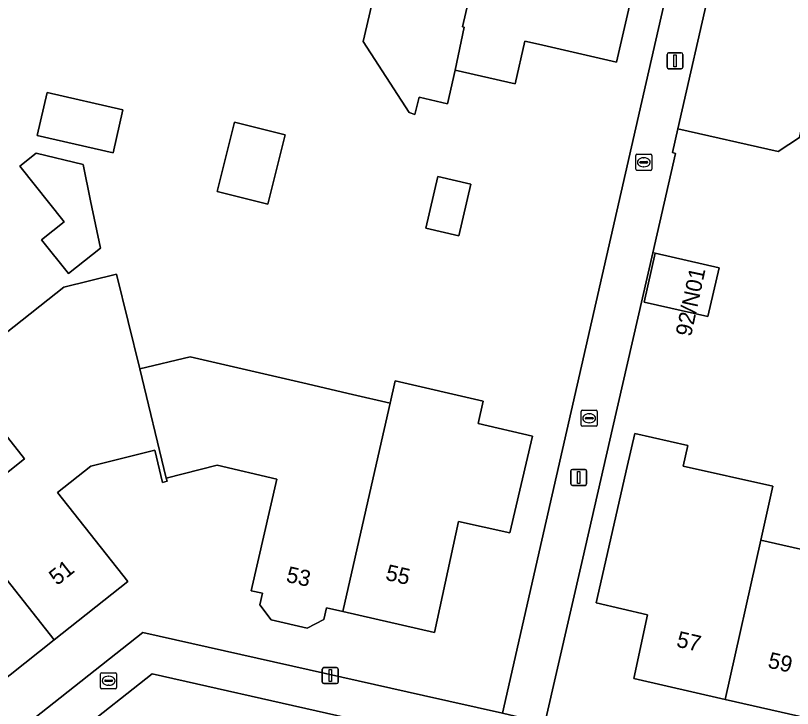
# Model space of a CAD drawing. Extents: x 159626 to 160723, y 388173 to 389416.
# Drawn here: x 160184.07 to 160232.48, y 388664.1 to 388707.29 of the extents above; entities that cross this region are included whole.
import ezdxf

# ---------------------------------------------------------------- set-up
doc = ezdxf.new("R2010")
doc.units = 0
for name, color, linetype in [('IMGEO_Brandkraan', 7, 'Continuous'), ('IMGEO_Erf', 7, 'Continuous'), ('IMGEO_Kolk', 7, 'Continuous'), ('IMGEO_Lichtmast', 7, 'Continuous'), ('IMGEO_Muur', 7, 'Continuous'), ('IMGEO_Pand', 7, 'Continuous'), ('IMGEO_Pand_nummerreeks', 7, 'Continuous'), ('IMGEO_Rijbaan_lokaal_open', 7, 'Continuous'), ('IMGEO_Voetpad_open', 7, 'Continuous')]:
    doc.layers.add(name, color=color, linetype=linetype)

msp = doc.modelspace()

# ---------------------------------------------------------------- linework, layer by layer
at = {"layer": 'IMGEO_Brandkraan'}
for p, q in [((160189.365, 388665.397), (160189.365, 388666.249)), ((160189.44, 388666.323), (160190.292, 388666.323)), ((160190.366, 388666.249), (160190.366, 388665.397)), ((160189.624, 388665.817), (160189.624, 388665.829)), ((160190.062, 388665.78), (160189.664, 388665.78)), ((160189.667, 388665.866), (160190.065, 388665.866)), ((160189.853, 388666.103), (160189.878, 388666.103)), ((160190.108, 388665.829), (160190.108, 388665.817)), ((160190.292, 388665.323), (160189.44, 388665.323)), ((160189.876, 388665.543), (160189.851, 388665.543))]:
    msp.add_line(p, q, dxfattribs=at)
for points in [[(160189.365, 388665.397), (160189.365, 388666.249)], [(160189.44, 388666.323), (160190.292, 388666.323)], [(160190.366, 388666.249), (160190.366, 388665.397)], [(160190.292, 388665.323), (160189.44, 388665.323)]]:
    msp.add_lwpolyline(points, dxfattribs=at)
for centre, radius, start, end in [((160189.442, 388666.247), 0.0765, 91.552, 178.448), ((160189.442, 388666.247), 0.0765, 91.552, 178.448), ((160190.29, 388666.247), 0.0765, 1.552, 88.448), ((160190.29, 388666.247), 0.0765, 1.552, 88.448), ((160189.664, 388665.826), 0.0403, 85.8775, 175.7526), ((160189.661, 388665.816), 0.0366, 178.938, 274.7102), ((160190.065, 388665.823), 0.043, 264.8664, 352.4533), ((160190.069, 388665.828), 0.0386, 1.7309, 96.639), ((160189.442, 388665.399), 0.0765, 181.552, 268.448), ((160189.442, 388665.399), 0.0765, 181.552, 268.448), ((160190.29, 388665.399), 0.0765, 271.552, 358.448), ((160190.29, 388665.399), 0.0765, 271.552, 358.448)]:
    msp.add_arc(centre, radius, start, end, dxfattribs=at)
for centre, major_axis, ratio, start_param, end_param in [((160189.852, 388665.823), (-0.387, 0.002), 0.722429, 4.712389, 7.853982), ((160189.877, 388665.823), (-0.39, 0.002), 0.717154, 1.570796, 4.712389)]:
    msp.add_ellipse(centre, major_axis=major_axis, ratio=ratio, start_param=start_param, end_param=end_param, dxfattribs=at)
at = {"layer": 'IMGEO_Erf'}
for points in [[(160223.367, 388703.114), (160224.3, 388707.209), (160227.072, 388719.379), (160183.407, 388729.319), (160181.681, 388729.655), (160179.863, 388729.928)], [(160223.525, 388713.137), (160221.525, 388704.392), (160216.651, 388705.507), (160215.813, 388705.698), (160215.202, 388703.03), (160211.459, 388703.887), (160210.98, 388701.792), (160209.218, 388702.195), (160208.943, 388701.124), (160208.592, 388701.238), (160205.731, 388705.666), (160206.239, 388707.888)], [(160129.548, 388619.513), (160148.891, 388634.816), (160151.458, 388636.871), (160173.259, 388654.04), (160191.992, 388668.837), (160209.49, 388664.912), (160214.412, 388663.806), (160216.868, 388674.586), (160223.367, 388703.114)], [(160232.916, 388699.692), (160231.578, 388698.805), (160225.341, 388700.225), (160225.004, 388698.744), (160225.194, 388698.701), (160223.772, 388692.499), (160221.263, 388681.555), (160219.408, 388673.465), (160217.052, 388663.19), (160217.738, 388663.033), (160308.833, 388642.18)], [(160180.288, 388676.212), (160184.636, 388679.653), (160180.363, 388685.053), (160187.079, 388690.367), (160190.366, 388691.168), (160191.806, 388685.26), (160194.948, 388686.026), (160201.961, 388684.396), (160205.072, 388683.673), (160207.406, 388683.131), (160207.721, 388684.525), (160213.216, 388683.249), (160212.892, 388681.855), (160216.278, 388681.068), (160214.876, 388675.037), (160211.68, 388675.76), (160210.166, 388668.826), (160204.464, 388670.132), (160203.441, 388670.366), (160203.274, 388669.635), (160202.23, 388669.105), (160200.003, 388669.616), (160199.295, 388670.558), (160199.46, 388671.278), (160198.758, 388671.439), (160200.341, 388678.395), (160196.628, 388679.266), (160193.462, 388678.46), (160193.511, 388678.261), (160193.234, 388678.185), (160192.74, 388680.189), (160188.756, 388679.203), (160186.674, 388677.55), (160191.072, 388672.005), (160186.483, 388668.375), (160181.891, 388664.743)], [(160233.98, 388663.36), (160228.29, 388664.664), (160222.59, 388665.97), (160223.44, 388669.93), (160220.24, 388670.68), (160222.18, 388679.17), (160222.652, 388681.237), (160225.96, 388680.481), (160225.668, 388679.203), (160231.266, 388677.947), (160230.518, 388674.594), (160233.894, 388673.823)]]:
    msp.add_lwpolyline(points, dxfattribs=at)
for points in [[(160185.425, 388699.816), (160186.035, 388702.486), (160190.76, 388701.405), (160190.15, 388698.736)], [(160196.626, 388696.316), (160197.705, 388700.642), (160200.867, 388699.853), (160199.789, 388695.528)], [(160184.337, 388697.902), (160185.357, 388698.71), (160188.275, 388698.006), (160188.737, 388695.733), (160189.369, 388692.79), (160187.365, 388691.202), (160185.689, 388693.318), (160187.089, 388694.427)], [(160210.378, 388697.248), (160212.43, 388696.778), (160211.694, 388693.56), (160209.642, 388694.029)], [(160227.205, 388688.538), (160223.231, 388689.418), (160223.929, 388692.471), (160227.914, 388691.566)]]:
    msp.add_lwpolyline(points, close=True, dxfattribs=at)
at = {"layer": 'IMGEO_Kolk'}
for p, q in [((160222.713, 388697.715), (160222.713, 388698.567)), ((160222.788, 388698.641), (160223.64, 388698.641)), ((160223.714, 388698.567), (160223.714, 388697.715)), ((160222.972, 388698.135), (160222.972, 388698.147)), ((160223.41, 388698.098), (160223.012, 388698.098)), ((160223.015, 388698.184), (160223.413, 388698.184)), ((160223.201, 388698.421), (160223.226, 388698.421)), ((160223.456, 388698.147), (160223.456, 388698.135)), ((160223.64, 388697.641), (160222.788, 388697.641)), ((160223.224, 388697.861), (160223.199, 388697.861)), ((160219.314, 388681.76), (160219.314, 388682.612)), ((160219.389, 388682.686), (160220.241, 388682.686)), ((160220.315, 388682.612), (160220.315, 388681.76)), ((160219.573, 388682.18), (160219.573, 388682.192)), ((160220.011, 388682.143), (160219.613, 388682.143)), ((160219.616, 388682.229), (160220.014, 388682.229)), ((160219.802, 388682.466), (160219.827, 388682.466)), ((160220.057, 388682.192), (160220.057, 388682.18)), ((160220.241, 388681.686), (160219.389, 388681.686)), ((160219.825, 388681.906), (160219.8, 388681.906))]:
    msp.add_line(p, q, dxfattribs=at)
for points in [[(160222.713, 388697.715), (160222.713, 388698.567)], [(160222.788, 388698.641), (160223.64, 388698.641)], [(160223.714, 388698.567), (160223.714, 388697.715)], [(160223.64, 388697.641), (160222.788, 388697.641)], [(160219.314, 388681.76), (160219.314, 388682.612)], [(160219.389, 388682.686), (160220.241, 388682.686)], [(160220.315, 388682.612), (160220.315, 388681.76)], [(160220.241, 388681.686), (160219.389, 388681.686)]]:
    msp.add_lwpolyline(points, dxfattribs=at)
for centre, radius, start, end in [((160222.79, 388698.565), 0.0765, 91.552, 178.448), ((160222.79, 388698.565), 0.0765, 91.552, 178.448), ((160223.638, 388698.565), 0.0765, 1.552, 88.448), ((160223.638, 388698.565), 0.0765, 1.552, 88.448), ((160223.012, 388698.144), 0.0403, 85.8775, 175.7526), ((160223.009, 388698.134), 0.0366, 178.938, 274.7102), ((160223.413, 388698.141), 0.043, 264.8664, 352.4533), ((160223.417, 388698.146), 0.0386, 1.7309, 96.639), ((160222.79, 388697.717), 0.0765, 181.552, 268.448), ((160222.79, 388697.717), 0.0765, 181.552, 268.448), ((160223.638, 388697.717), 0.0765, 271.552, 358.448), ((160223.638, 388697.717), 0.0765, 271.552, 358.448), ((160219.391, 388682.61), 0.0765, 91.552, 178.448), ((160219.391, 388682.61), 0.0765, 91.552, 178.448), ((160220.239, 388682.61), 0.0765, 1.552, 88.448), ((160220.239, 388682.61), 0.0765, 1.552, 88.448), ((160219.613, 388682.189), 0.0403, 85.8775, 175.7526), ((160219.61, 388682.179), 0.0366, 178.938, 274.7102), ((160220.014, 388682.186), 0.043, 264.8664, 352.4533), ((160220.018, 388682.191), 0.0386, 1.7309, 96.639), ((160219.391, 388681.762), 0.0765, 181.552, 268.448), ((160219.391, 388681.762), 0.0765, 181.552, 268.448), ((160220.239, 388681.762), 0.0765, 271.552, 358.448), ((160220.239, 388681.762), 0.0765, 271.552, 358.448)]:
    msp.add_arc(centre, radius, start, end, dxfattribs=at)
for centre, major_axis, ratio, start_param, end_param in [((160223.2, 388698.141), (-0.387, 0.002), 0.722429, 4.712389, 7.853982), ((160223.225, 388698.141), (-0.39, 0.002), 0.717154, 1.570796, 4.712389), ((160219.801, 388682.186), (-0.387, 0.002), 0.722429, 4.712389, 7.853982), ((160219.826, 388682.186), (-0.39, 0.002), 0.717154, 1.570796, 4.712389)]:
    msp.add_ellipse(centre, major_axis=major_axis, ratio=ratio, start_param=start_param, end_param=end_param, dxfattribs=at)
at = {"layer": 'IMGEO_Lichtmast'}
for p, q in [((160224.662, 388704.072), (160224.662, 388704.872)), ((160224.662, 388704.872), (160224.662, 388704.072)), ((160224.762, 388704.972), (160225.552, 388704.972)), ((160225.552, 388704.972), (160224.762, 388704.972)), ((160225.652, 388704.872), (160225.652, 388704.072)), ((160225.652, 388704.072), (160225.652, 388704.872)), ((160225.552, 388703.972), (160224.762, 388703.972)), ((160224.762, 388703.972), (160225.552, 388703.972)), ((160218.663, 388678.101), (160218.663, 388678.901)), ((160218.663, 388678.901), (160218.663, 388678.101)), ((160218.763, 388679.001), (160219.553, 388679.001)), ((160219.553, 388679.001), (160218.763, 388679.001)), ((160219.653, 388678.901), (160219.653, 388678.101)), ((160219.653, 388678.101), (160219.653, 388678.901)), ((160219.553, 388678.001), (160218.763, 388678.001)), ((160218.763, 388678.001), (160219.553, 388678.001)), ((160203.283, 388666.645), (160204.073, 388666.645)), ((160204.073, 388666.645), (160203.283, 388666.645)), ((160203.183, 388665.745), (160203.183, 388666.545)), ((160203.183, 388666.545), (160203.183, 388665.745)), ((160204.173, 388666.545), (160204.173, 388665.745)), ((160204.173, 388665.745), (160204.173, 388666.545)), ((160204.073, 388665.645), (160203.283, 388665.645)), ((160203.283, 388665.645), (160204.073, 388665.645))]:
    msp.add_line(p, q, dxfattribs=at)
for points in [[(160225.082, 388704.847), (160225.232, 388704.847), (160225.232, 388704.097), (160225.082, 388704.097), (160225.082, 388704.847)], [(160219.083, 388678.876), (160219.233, 388678.876), (160219.233, 388678.126), (160219.083, 388678.126), (160219.083, 388678.876)], [(160203.603, 388666.52), (160203.753, 388666.52), (160203.753, 388665.77), (160203.603, 388665.77), (160203.603, 388666.52)]]:
    msp.add_lwpolyline(points, dxfattribs=at)
for centre, start, end in [((160224.762, 388704.872), 90, 180), ((160224.762, 388704.872), 90, 180), ((160225.552, 388704.872), 0, 90), ((160225.552, 388704.872), 360, 90), ((160224.762, 388704.072), 180, 270), ((160224.762, 388704.072), 180, 270), ((160225.552, 388704.072), 270, 0), ((160225.552, 388704.072), 270, 0), ((160218.763, 388678.901), 90, 180), ((160218.763, 388678.901), 90, 180), ((160219.553, 388678.901), 0, 90), ((160219.553, 388678.901), 360, 90), ((160218.763, 388678.101), 180, 270), ((160218.763, 388678.101), 180, 270), ((160219.553, 388678.101), 270, 0), ((160219.553, 388678.101), 270, 0), ((160203.283, 388666.545), 90, 180), ((160203.283, 388666.545), 90, 180), ((160204.073, 388666.545), 0, 90), ((160204.073, 388666.545), 360, 90), ((160203.283, 388665.745), 180, 270), ((160203.283, 388665.745), 180, 270), ((160204.073, 388665.745), 270, 0), ((160204.073, 388665.745), 270, 0)]:
    msp.add_arc(centre, 0.1, start, end, dxfattribs=at)
at = {"layer": 'IMGEO_Muur'}
for points in [[(160223.367, 388703.114), (160224.3, 388707.209)], [(160216.868, 388674.586), (160223.367, 388703.114)], [(160223.772, 388692.499), (160225.194, 388698.701)], [(160223.929, 388692.471), (160223.772, 388692.499)], [(160221.263, 388681.555), (160219.408, 388673.465)]]:
    msp.add_lwpolyline(points, dxfattribs=at)
at = {"layer": 'IMGEO_Pand'}
for points in [[(160213.45, 388713.222), (160210.078, 388713.984), (160210.553, 388716.084), (160211.309, 388719.424), (160205.232, 388720.803), (160204.479, 388717.507), (160203.99, 388715.368), (160203.012, 388711.086), (160203.159, 388711.052), (160206.774, 388710.226), (160206.239, 388707.888), (160205.731, 388705.666), (160208.592, 388701.238), (160208.943, 388701.124), (160209.218, 388702.195), (160210.98, 388701.792), (160211.459, 388703.887), (160212.026, 388706.564), (160211.928, 388706.586)], [(160223.525, 388713.137), (160223.244, 388713.208), (160222.739, 388711.12), (160219.569, 388711.883), (160220.025, 388713.963), (160220.785, 388717.266), (160214.697, 388718.656), (160213.931, 388715.318), (160213.45, 388713.222), (160211.928, 388706.586), (160212.026, 388706.564), (160211.459, 388703.887), (160215.202, 388703.03), (160215.813, 388705.698), (160216.651, 388705.507), (160221.525, 388704.392)], [(160239.411, 388712.521), (160233.69, 388713.83), (160232.796, 388709.901), (160232.392, 388708.126), (160227.4, 388709.263), (160225.341, 388700.225), (160231.578, 388698.805), (160232.916, 388699.692), (160233.152, 388700.775), (160233.73, 388703.316), (160237.101, 388702.549)], [(160190.76, 388701.405), (160186.035, 388702.486), (160185.425, 388699.816), (160190.15, 388698.736)], [(160200.867, 388699.853), (160197.705, 388700.642), (160196.626, 388696.316), (160199.789, 388695.528)], [(160188.275, 388698.006), (160185.357, 388698.71), (160184.337, 388697.902), (160187.089, 388694.427), (160185.689, 388693.318), (160187.365, 388691.202), (160189.369, 388692.79), (160188.737, 388695.733)], [(160211.694, 388693.56), (160212.43, 388696.778), (160210.378, 388697.248), (160209.642, 388694.029)], [(160227.205, 388688.538), (160227.914, 388691.566), (160223.929, 388692.471), (160223.231, 388689.418)], [(160193.462, 388678.46), (160191.806, 388685.26), (160190.366, 388691.168), (160187.079, 388690.367), (160180.363, 388685.053), (160184.636, 388679.653), (160180.288, 388676.212), (160186.483, 388668.375), (160191.072, 388672.005), (160186.674, 388677.55), (160188.756, 388679.203), (160192.74, 388680.189), (160193.234, 388678.185), (160193.511, 388678.261)], [(160207.406, 388683.131), (160205.072, 388683.673), (160201.961, 388684.396), (160194.948, 388686.026), (160191.806, 388685.26), (160193.462, 388678.46), (160196.628, 388679.266), (160200.341, 388678.395), (160198.758, 388671.439), (160199.46, 388671.278), (160199.295, 388670.558), (160200.003, 388669.616), (160202.23, 388669.105), (160203.274, 388669.635), (160203.441, 388670.366), (160204.464, 388670.132), (160206.662, 388679.837)], [(160216.278, 388681.068), (160212.892, 388681.855), (160213.216, 388683.249), (160207.721, 388684.525), (160207.406, 388683.131), (160206.662, 388679.837), (160204.464, 388670.132), (160210.166, 388668.826), (160211.68, 388675.76), (160214.876, 388675.037)], [(160228.29, 388664.664), (160230.518, 388674.594), (160231.266, 388677.947), (160225.668, 388679.203), (160225.96, 388680.481), (160222.652, 388681.237), (160222.18, 388679.17), (160220.24, 388670.68), (160223.44, 388669.93), (160222.59, 388665.97)], [(160180.288, 388676.212), (160178.161, 388678.862), (160173.83, 388675.434), (160171.119, 388673.288), (160175.017, 388668.358), (160177.484, 388670.313), (160181.891, 388664.743), (160186.483, 388668.375)], [(160239.882, 388675.122), (160240.073, 388675.971), (160234.649, 388677.188), (160233.894, 388673.823), (160230.518, 388674.594), (160228.29, 388664.664), (160233.98, 388663.36), (160234.911, 388667.398), (160237.99, 388666.688)]]:
    msp.add_lwpolyline(points, close=True, dxfattribs=at)
at = {"layer": 'IMGEO_Rijbaan_lokaal_open'}
msp.add_lwpolyline([(160214.304, 388661.344), (160192.579, 388666.247), (160187.96, 388662.596), (160190.999, 388658.454), (160194.054, 388660.865), (160203.78, 388658.598), (160204.458, 388658.44), (160210.607, 388657.006), (160213.177, 388656.407)], close=True, dxfattribs=at)
at = {"layer": 'IMGEO_Voetpad_open'}
for points in [[(160229.749, 388718.77), (160227.072, 388719.379), (160224.3, 388707.209), (160223.367, 388703.114), (160216.868, 388674.586), (160214.412, 388663.806), (160217.052, 388663.19), (160219.408, 388673.465), (160221.263, 388681.555), (160223.772, 388692.499), (160225.194, 388698.701), (160225.004, 388698.744), (160225.341, 388700.225), (160227.4, 388709.263), (160227.804, 388711.038), (160227.986, 388710.997)], [(160217.738, 388663.033), (160217.052, 388663.19), (160214.412, 388663.806), (160209.49, 388664.912), (160191.992, 388668.837), (160173.259, 388654.04), (160174.736, 388652.146), (160177.065, 388653.985), (160185.781, 388660.874), (160187.96, 388662.596), (160192.579, 388666.247), (160214.304, 388661.344), (160216.735, 388660.774), (160217.178, 388660.673)]]:
    msp.add_lwpolyline(points, close=True, dxfattribs=at)

# ---------------------------------------------------------------- texts
at = {"layer": 'IMGEO_Pand_nummerreeks'}
for s, rotation, p in [('92/N01', 77.8598, (160226.159, 388687.235)), ('51', 38.3433, (160186.654, 388671.723)), ('53', 347.0741, (160200.875, 388672.002)), ('55', 347.097, (160207.073, 388672.121)), ('57', 347.0936, (160225.195, 388667.958)), ('59', 347.0936, (160230.89, 388666.653))]:
    msp.add_text(s, height=1, rotation=rotation, dxfattribs=at).set_placement(p)

doc.saveas('drawing.dxf')
